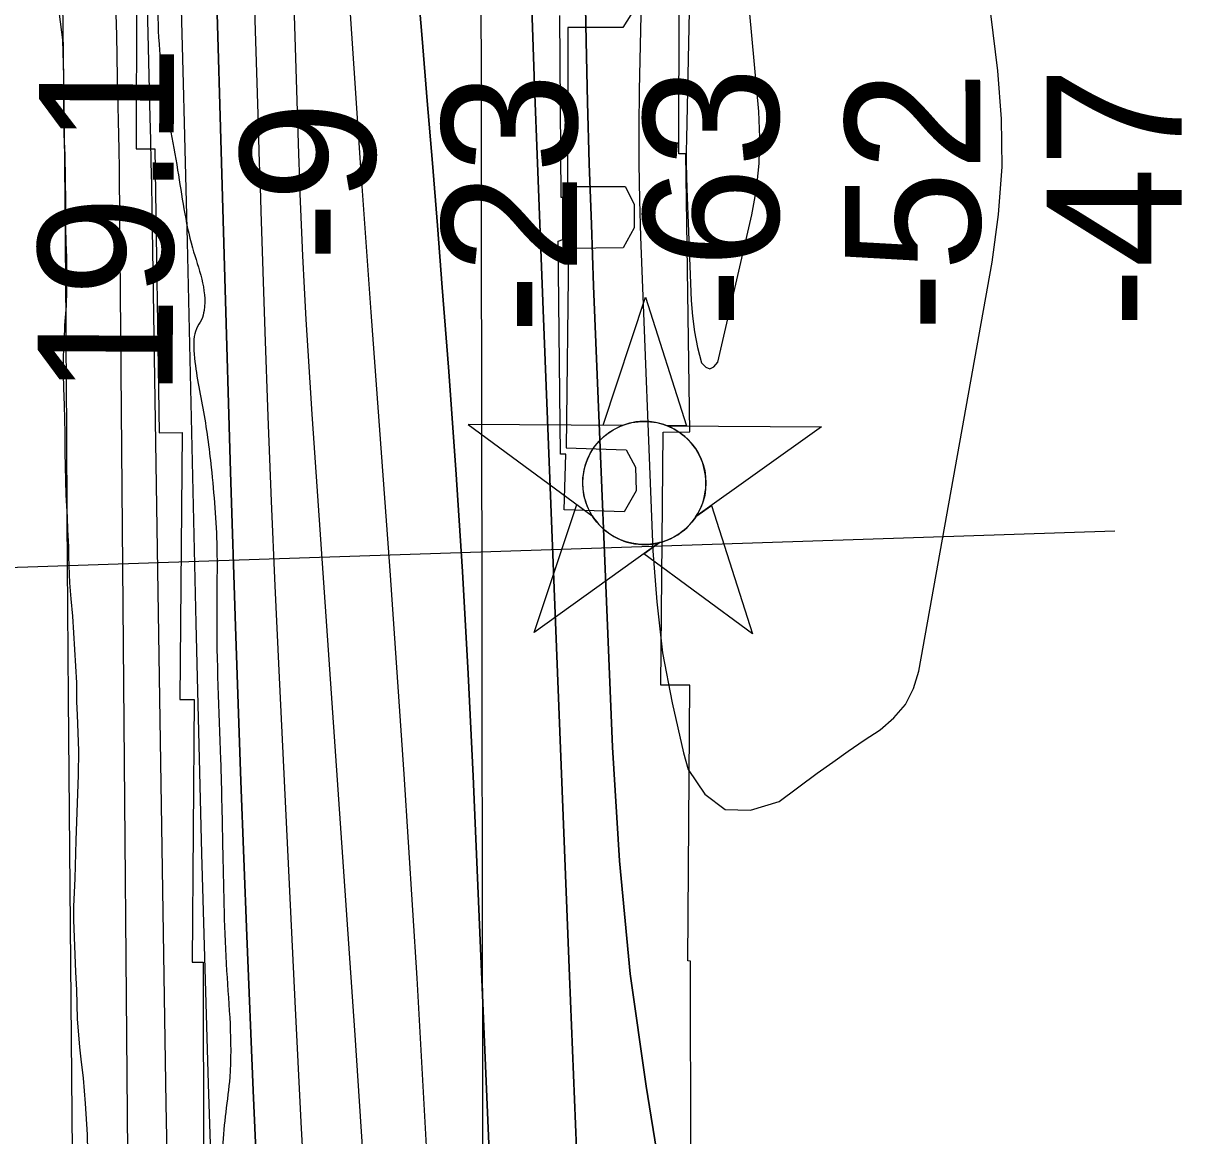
# Model space of a CAD drawing. Extents: x 3313447 to 3351316, y 703786 to 729172.
# Drawn here: x 3322607 to 3323182, y 720014 to 720566 of the extents above; entities that cross this region are included whole.
import ezdxf

# ---------------------------------------------------------------- set-up
doc = ezdxf.new("R2010")
doc.units = 0
for name, color, linetype in [('V-CHAN-DOCK', 7, 'Continuous'), ('V-CHAN-NAID', 7, 'Continuous'), ('V-GRID-MAJR', 7, 'Continuous'), ('V-RIVR-EDGE', 7, 'Continuous'), ('V-RIVR-RANG', 7, 'Continuous'), ('V-RRAP-RVMT', 7, 'Continuous'), ('V-SITE-VEGE', 7, 'Continuous'), ('V-TOPO-DPTH', 7, 'Continuous'), ('V-TOPO-MAJR', 7, 'Continuous'), ('V-TOPO-MINR', 7, 'Continuous'), ('V-TOPO-WATR', 7, 'Continuous')]:
    doc.layers.add(name, color=color, linetype=linetype)

msp = doc.modelspace()

# ---------------------------------------------------------------- linework, layer by layer
at = {"layer": 'V-CHAN-DOCK'}
for points in [[(3322905, 720323.43), (3322875.1, 720324.42), (3322876, 720352.03), (3322873.36, 720352.12), (3322872.27, 720457.63), (3322874.54, 720458.53), (3322874.6, 720479.37), (3322873.69, 720479.37), (3322873.02, 720569.53)], [(3322910.18, 720573.06), (3322904.27, 720563.56), (3322877.08, 720563.63), (3322876.88, 720484.8), (3322905.42, 720484.72), (3322909.93, 720476.1), (3322909.9, 720464.32), (3322904.43, 720454.37), (3322877.25, 720453.99), (3322876.09, 720355.22), (3322905.99, 720354.24), (3322910.5, 720345.62), (3322910.92, 720333.84), (3322905, 720323.43)]]:
    msp.add_lwpolyline(points, dxfattribs=at)
at = {"layer": 'V-CHAN-NAID'}
for points in [[(3322904.07, 720366.3), (3322894.48, 720366.37), (3322915.6, 720429.85), (3322935.83, 720366.08), (3322926.24, 720366.14), (3322924.67, 720366.72), (3322922.57, 720367.34), (3322920.53, 720367.79), (3322918.49, 720368.1), (3322917.33, 720368.21), (3322915.79, 720368.3), (3322914.07, 720368.29), (3322912.7, 720368.22), (3322910.79, 720368.02), (3322909.43, 720367.8), (3322907.65, 720367.42), (3322906.12, 720367), (3322905.08, 720366.67)], [(3322904.07, 720366.3), (3322827.58, 720366.84), (3322889.14, 720321.44), (3322888.03, 720323.35), (3322887.22, 720324.98), (3322886.39, 720326.95), (3322885.7, 720329), (3322885.33, 720330.33), (3322884.97, 720331.95), (3322884.73, 720333.4), (3322884.54, 720334.99), (3322884.43, 720336.73), (3322884.42, 720338.31), (3322884.52, 720340.39), (3322884.71, 720342), (3322885.1, 720344.21), (3322885.58, 720346.13), (3322886.18, 720348.02), (3322886.84, 720349.7), (3322887.56, 720351.28), (3322888.38, 720352.82), (3322889.44, 720354.56), (3322890.47, 720356.03), (3322891.47, 720357.3), (3322892.47, 720358.44), (3322893.78, 720359.78), (3322894.83, 720360.74), (3322896.55, 720362.14), (3322897.76, 720363.01), (3322899.45, 720364.08), (3322901.18, 720365.03), (3322902.63, 720365.71)], [(3322926.24, 720366.14), (3323002.73, 720365.6), (3322940.53, 720321.08), (3322941.44, 720322.57), (3322942.42, 720324.42), (3322943.14, 720326), (3322943.87, 720327.95), (3322944.42, 720329.74), (3322944.82, 720331.38), (3322945.18, 720333.39), (3322945.36, 720334.96), (3322945.49, 720337.17), (3322945.46, 720339.23), (3322945.27, 720341.45), (3322945, 720343.21), (3322944.51, 720345.44), (3322943.87, 720347.58), (3322943.12, 720349.56), (3322942.48, 720351.01), (3322941.47, 720352.92), (3322940.41, 720354.64), (3322939.19, 720356.34), (3322937.93, 720357.88), (3322936.66, 720359.25), (3322935.03, 720360.78), (3322933.28, 720362.19), (3322931.6, 720363.37), (3322929.71, 720364.5), (3322928.24, 720365.26)], [(3322922.5, 720308.17), (3322860.3, 720263.65), (3322881.42, 720327.13), (3322889.14, 720321.44), (3322889.77, 720320.48), (3322891.16, 720318.62), (3322892.37, 720317.2), (3322893.84, 720315.7), (3322895.23, 720314.45), (3322896.68, 720313.3), (3322898.08, 720312.31), (3322899.76, 720311.27), (3322901.48, 720310.36), (3322903.27, 720309.55), (3322904.71, 720308.99), (3322906.34, 720308.46), (3322908.57, 720307.9), (3322910.1, 720307.61), (3322912.12, 720307.36), (3322913.66, 720307.25), (3322915.52, 720307.23), (3322917.21, 720307.31), (3322918.92, 720307.48), (3322920.82, 720307.8)], [(3322940.53, 720321.08), (3322948.33, 720326.66), (3322968.55, 720262.88), (3322914.7, 720302.59), (3322922.5, 720308.17), (3322924.17, 720308.65), (3322925.78, 720309.21), (3322927.94, 720310.12), (3322929.67, 720311.01), (3322931.54, 720312.12), (3322933.28, 720313.33), (3322934.83, 720314.58), (3322936.12, 720315.75), (3322937.5, 720317.17), (3322938.7, 720318.57), (3322939.82, 720320.04)]]:
    msp.add_lwpolyline(points, close=True, dxfattribs=at)
msp.add_circle((3322914.95, 720337.77), 30.54, dxfattribs=at)
at = {"layer": 'V-GRID-MAJR'}
msp.add_spline([(3322840.1, 715233.37), (3322833.04, 721295.04), (3322825.99, 727356.73), (3322825.99, 727358.64)], degree=3, dxfattribs=at)
at = {"layer": 'V-RIVR-EDGE'}
msp.add_spline([(3322665.99, 720960.14), (3322668.37, 720919.1), (3322672.5, 720912.87), (3322675.36, 720894.21), (3322679.86, 720870.99), (3322684.33, 720834.92), (3322683.03, 720810.05), (3322682.56, 720791.4), (3322680.83, 720758.66), (3322677.45, 720735.88), (3322675.35, 720723.45), (3322672.82, 720707.7), (3322671.06, 720665.02), (3322673.06, 720636), (3322673.36, 720587.92), (3322676.13, 720536.1), (3322683.48, 720492.97), (3322690.85, 720454.41), (3322696.58, 720423.31), (3322695.32, 720418.75), (3322692.82, 720414.2), (3322691.55, 720403.42), (3322696.04, 720374.81), (3322700.11, 720345.38), (3322702.92, 720305.58), (3322702.84, 720273.66), (3322704.73, 720200.71), (3322705.86, 720154.28), (3322707.79, 720095.84), (3322709.31, 720043.19), (3322705.91, 720008.39), (3322707.1, 719986), (3322709.07, 719943.3), (3322709.81, 719908.49), (3322715.01, 719832.62), (3322712.5, 719824.75), (3322711.25, 719820.2), (3322712.04, 719802.79), (3322714.48, 719784.96), (3322719.42, 719773.75), (3322723.1, 719751.78), (3322721.78, 719721.11), (3322717.97, 719689.2), (3322713.3, 719645.69), (3322712.86, 719632.43), (3322714.07, 719619.17), (3322715.7, 719606.73), (3322720.64, 719593.87), (3322728.89, 719580.17), (3322732.6, 719570.21), (3322732.15, 719556.12), (3322730.89, 719550.73), (3322727.57, 719546.18), (3322730.87, 719539.96), (3322732.9, 719526.27), (3322732.01, 719498.09), (3322729.1, 719494.78), (3322723.71, 719493.97), (3322716.22, 719485.28), (3322709.99, 719477.42), (3322707.89, 719466.65), (3322707.83, 719443.85), (3322712.31, 719409.86), (3322714.28, 719367.99), (3322715.87, 719341.87), (3322716.27, 719338.14), (3322724.12, 719327.76), (3322731.12, 719308.67), (3322731.89, 719282.56), (3322733.03, 719239.87), (3322737.1, 719209.6), (3322740.75, 719180.16), (3322740.66, 719142.03), (3322737.65, 719099.34), (3322733.46, 719079.04), (3322731.38, 719075.73), (3322730.06, 719045.48), (3322729.57, 719016.05), (3322726.98, 718972.54), (3322726.48, 718940.62), (3322724.73, 718904.15), (3322722.18, 718876.39), (3322722.54, 718854.84), (3322724.15, 718834.52), (3322727.43, 718821.25), (3322731.95, 718804.66), (3322734.8, 718786), (3322735.61, 718774.81), (3322735.16, 718761.13), (3322730.53, 718732.54), (3322722.95, 718686.55), (3322716.27, 718665.02), (3322708.76, 718646.38), (3322707.08, 718637.68), (3322705.8, 718621.94), (3322707.8, 718594.16), (3322706.88, 718555.62), (3322708.02, 718514.58), (3322710.39, 718468.57), (3322714, 718419.23), (3322720.52, 718374.04), (3322726.26, 718347.08), (3322729.13, 718336.71), (3322728.71, 718331.74), (3322724.54, 718323.88), (3322722.45, 718317.25), (3322722.03, 718313.94), (3322722.43, 718308.13), (3322727.39, 718301.07), (3322727.35, 718285.32), (3322724.45, 718285.33), (3322723.62, 718284.5), (3322721.02, 718238.92), (3322722.19, 718212.39), (3322717.62, 718204.11), (3322714.69, 718195.83), (3322714.26, 718188.37), (3322712.16, 718175.94), (3322712.08, 718145.27), (3322710.77, 718119.16), (3322712.35, 718085.16), (3322712.7, 718059.05), (3322708.08, 718035.85), (3322705.94, 718008.09), (3322704.22, 717981.56), (3322707.05, 717955.44), (3322704.95, 717943.01), (3322701.18, 717925.2), (3322701.15, 717916.08), (3322701.55, 717908.62), (3322708.56, 717894.1), (3322710.2, 717885.39), (3322710.57, 717869.64), (3322705.46, 717813.28), (3322704.97, 717783.85), (3322703.72, 717781.37), (3322701.23, 717779.72), (3322702.81, 717748.21), (3322704.37, 717706.76), (3322703.01, 717662.83), (3322703.78, 717636.71), (3322704.97, 717615.16), (3322708.64, 717593.18), (3322715.2, 717563.32), (3322715.18, 717552.96), (3322711.4, 717536.39), (3322706.81, 717523.14), (3322706.39, 717518.58), (3322706.78, 717508.22), (3322705.49, 717489.98), (3322702.13, 717474.84)], degree=3, dxfattribs=at)
at = {"layer": 'V-RIVR-RANG'}
msp.add_line((3322368.72, 720288.24), (3323148.29, 720314.09), dxfattribs=at)
at = {"layer": 'V-RRAP-RVMT'}
for p, q in [((3322663.12, 720647.37), (3322662.94, 720503.45)), ((3322932.04, 720500.94), (3322932.24, 720638.97)), ((3322662.94, 720503.45), (3322672.24, 720503.54)), ((3322672.24, 720503.54), (3322674.24, 720362.61)), ((3322935.6, 720500.96), (3322932.04, 720500.94)), ((3322937.43, 720363.2), (3322935.6, 720500.96)), ((3322674.24, 720362.61), (3322685.79, 720362.75)), ((3322685.79, 720362.75), (3322684.55, 720230.42)), ((3322923.09, 720237.49), (3322924.35, 720362.95)), ((3322924.35, 720362.95), (3322937.43, 720363.2)), ((3322937.54, 720237.49), (3322923.09, 720237.49)), ((3322936.45, 720100.74), (3322937.54, 720237.49)), ((3322684.55, 720230.42), (3322691.69, 720230.32)), ((3322691.69, 720230.32), (3322690.71, 720100.16)), ((3322690.71, 720100.16), (3322696.14, 720100.07)), ((3322696.14, 720100.07), (3322696.34, 719970.13)), ((3322937.9, 720100.69), (3322936.45, 720100.74)), ((3322937.95, 719969.79), (3322937.9, 720100.69))]:
    msp.add_line(p, q, dxfattribs=at)
at = {"layer": 'V-SITE-VEGE'}
for points in [[(3322624.79, 720570.24), (3322626.32, 720557.49), (3322626.86, 720539.26), (3322626.83, 720527.7), (3322626.98, 720510.64), (3322627.54, 720500.25), (3322627.88, 720476.92), (3322627.84, 720464.57), (3322628.02, 720456.92), (3322628.39, 720449.67), (3322628.35, 720433.4), (3322628.13, 720425.56), (3322627.33, 720415.95), (3322627.32, 720413.21), (3322626.91, 720407.92), (3322626.9, 720404.19), (3322626.7, 720400.08), (3322626.67, 720391.84), (3322626.85, 720384.79), (3322627.23, 720376.36), (3322627.58, 720362.43), (3322627.55, 720353.03), (3322628.09, 720331.85), (3322628.65, 720320.87), (3322628.83, 720314.6), (3322629.39, 720306.17)], [(3322629.39, 720306.17), (3322629.38, 720301.07), (3322629.93, 720288.33), (3322630.5, 720280.29), (3322631.26, 720271.66), (3322633.33, 720238.72), (3322633.31, 720229.31), (3322633.68, 720222.84), (3322634.23, 720205), (3322634.19, 720193.05), (3322632.93, 720160.51), (3322632.49, 720141.69), (3322631.87, 720127.77), (3322631.85, 720121.11), (3322632.76, 720095.23), (3322633.33, 720086.4), (3322633.68, 720072.09), (3322634.83, 720057.98), (3322635.4, 720052.09), (3322636.55, 720042.68)], [(3322636.55, 720042.68), (3322637.69, 720030.13), (3322638.63, 720014.64), (3322638.98, 719997.59)]]:
    msp.add_lwpolyline(points, dxfattribs=at)
at = {"layer": 'V-TOPO-DPTH'}
for points in [[(3322750.92, 718899.1), (3322742.84, 719523.97), (3322742.69, 719533.4), (3322742.5, 719542.82), (3322742.26, 719552.24), (3322741.97, 719561.66), (3322741.64, 719571.08), (3322741.29, 719580.49), (3322740.91, 719589.91), (3322740.51, 719599.33), (3322721.02, 720036.55), (3322717.78, 720113.21), (3322714.77, 720189.88), (3322712.11, 720266.56), (3322709.69, 720343.25), (3322706.87, 720439.47), (3322706.04, 720468.06), (3322705.2, 720496.64), (3322704.36, 720525.22), (3322703.51, 720553.8), (3322688.29, 721070.15)], [(3322750.92, 718899.1), (3322742.84, 719523.97), (3322742.69, 719533.4), (3322742.5, 719542.82), (3322742.26, 719552.24), (3322741.97, 719561.66), (3322741.64, 719571.08), (3322741.29, 719580.49), (3322740.91, 719589.91), (3322740.51, 719599.33), (3322721.02, 720036.55), (3322717.78, 720113.21), (3322714.77, 720189.88), (3322712.11, 720266.56), (3322709.69, 720343.25), (3322706.87, 720439.47), (3322706.04, 720468.06), (3322705.2, 720496.64), (3322704.36, 720525.22), (3322703.51, 720553.8), (3322688.29, 721070.15)], [(3322970.59, 719426.26), (3322983.58, 719538.72), (3322985.41, 719559.26), (3322986.51, 719579.81), (3322986.54, 719600.39), (3322915.87, 720038.64), (3322907.98, 720094.39), (3322902.67, 720150.44), (3322899.08, 720206.7), (3322889.8, 720435.61), (3322888.66, 720465.93), (3322887.65, 720496.24), (3322886.82, 720526.57), (3322886.12, 720556.89), (3322880.4, 720842.07)], [(3322880.4, 720842.07), (3322886.12, 720556.89), (3322886.82, 720526.57), (3322887.65, 720496.24), (3322888.66, 720465.93), (3322889.8, 720435.61), (3322899.08, 720206.7), (3322902.67, 720150.44), (3322907.98, 720094.39), (3322915.87, 720038.64), (3322986.54, 719600.39), (3322986.51, 719579.81), (3322985.41, 719559.26), (3322983.58, 719538.72), (3322970.59, 719426.26)], [(3322844.1, 719862.67), (3322830.02, 720192.39), (3322827.59, 720243.12), (3322824.8, 720293.82), (3322821.48, 720344.49), (3322817.82, 720395.14), (3322814.74, 720434.65), (3322812.31, 720465.53), (3322809.83, 720496.39), (3322807.29, 720527.26), (3322804.7, 720558.12), (3322790.67, 720723.07)], [(3322790.67, 720723.07), (3322804.7, 720558.12), (3322807.29, 720527.26), (3322809.83, 720496.39), (3322812.31, 720465.53), (3322814.74, 720434.65), (3322817.82, 720395.14), (3322821.48, 720344.49), (3322824.8, 720293.82), (3322827.59, 720243.12), (3322830.02, 720192.39), (3322844.1, 719862.67)], [(3322666.95, 720636.67), (3322669.77, 720519.01), (3322670.03, 720507.86), (3322670.26, 720496.72), (3322670.47, 720485.57), (3322670.66, 720474.42), (3322677.66, 720029.92), (3322679.05, 719955.02), (3322680.72, 719880.13), (3322682.81, 719805.25), (3322685.17, 719730.38), (3322688.37, 719637.3), (3322689.38, 719608.97), (3322690.44, 719580.65), (3322691.57, 719552.33), (3322692.75, 719524.01), (3322697.93, 719403.43)], [(3322741.15, 720574.95), (3322743.48, 720500.94), (3322743.61, 720496.55), (3322743.76, 720492.16), (3322744.12, 720481.19), (3322744.39, 720473.51), (3322744.7, 720465.83), (3322745.05, 720458.16), (3322745.43, 720450.48), (3322746.27, 720434.53), (3322747.13, 720418.88), (3322748.04, 720403.23), (3322749.03, 720387.59), (3322750.07, 720371.95), (3322771.41, 720063.96), (3322776.69, 719983.42)], [(3322741.15, 720574.95), (3322743.48, 720500.94), (3322743.61, 720496.55), (3322743.76, 720492.16), (3322744.12, 720481.19), (3322744.39, 720473.51), (3322744.7, 720465.83), (3322745.05, 720458.16), (3322745.43, 720450.48), (3322746.27, 720434.53), (3322747.13, 720418.88), (3322748.04, 720403.23), (3322749.03, 720387.59), (3322750.07, 720371.95), (3322771.41, 720063.96), (3322776.69, 719983.42)], [(3322863.78, 719085.37), (3322896.03, 719527.29), (3322897.49, 719553.66), (3322898.33, 719580.04), (3322898.25, 719606.44), (3322897.54, 719632.84), (3322892.3, 719751.06), (3322888.56, 719836.58), (3322884.9, 719922.1), (3322881.36, 720007.63), (3322877.89, 720093.16), (3322864.87, 720419.34), (3322863.37, 720457.82), (3322861.91, 720496.29), (3322860.52, 720534.77), (3322859.17, 720573.26)], [(3322859.17, 720573.26), (3322860.52, 720534.77), (3322861.91, 720496.29), (3322863.37, 720457.82), (3322864.87, 720419.34), (3322877.89, 720093.16), (3322881.36, 720007.63), (3322884.9, 719922.1), (3322888.56, 719836.58), (3322892.3, 719751.06), (3322897.54, 719632.84), (3322898.25, 719606.44), (3322898.33, 719580.04), (3322897.49, 719553.66), (3322896.03, 719527.29), (3322863.78, 719085.37)]]:
    msp.add_lwpolyline(points, dxfattribs=at)
at = {"layer": 'V-TOPO-MAJR'}
msp.add_lwpolyline([(3322920.33, 720888.92), (3322912.44, 720532.54), (3322912.21, 720514.36), (3322912.2, 720496.18), (3322912.52, 720478.01), (3322913.07, 720459.84), (3322919.21, 720304.1), (3322921.06, 720278.76), (3322924.03, 720253.6), (3322928.67, 720228.68), (3322934.43, 720203.94), (3322936.64, 720195.69), (3322945.01, 720183.39), (3322955.04, 720175.86), (3322967.58, 720175.49), (3322981.79, 720179.88), (3323000.67, 720193.79), (3323008.35, 720199.35), (3323016.09, 720204.83), (3323023.93, 720210.17), (3323031.83, 720215.43), (3323038.74, 720221.3), (3323044.45, 720227.97), (3323048.36, 720235.83), (3323051.07, 720244.48), (3323087.51, 720447.25), (3323090.67, 720470.91), (3323092.41, 720494.61), (3323092, 720518.37), (3323090.18, 720542.17), (3323070.72, 720701.17)], dxfattribs=at)
at = {"layer": 'V-TOPO-MINR'}
for points in [[(3322696.32, 721364.13), (3322723.22, 720520.61), (3322723.6, 720508.6), (3322723.99, 720496.6), (3322724.38, 720484.59), (3322724.77, 720472.58), (3322726.74, 720412.64), (3322728.22, 720370.67), (3322729.83, 720328.71), (3322731.64, 720286.75), (3322733.59, 720244.8), (3322741.59, 720080.62), (3322744.64, 720020.75), (3322747.86, 719960.89)], [(3322970.59, 719426.26), (3322983.58, 719538.72), (3322985.41, 719559.26), (3322986.51, 719579.81), (3322986.54, 719600.39), (3322915.87, 720038.64), (3322907.98, 720094.39), (3322902.67, 720150.44), (3322899.08, 720206.7), (3322889.8, 720435.61), (3322888.66, 720465.93), (3322887.65, 720496.24), (3322886.82, 720526.57), (3322886.12, 720556.89), (3322880.4, 720842.07)], [(3322679.76, 720776.26), (3322686.21, 720535.92), (3322686.73, 720516.3), (3322687.23, 720496.68), (3322687.7, 720477.06), (3322688.16, 720457.43), (3322692.45, 720268.24), (3322695.33, 720154.03), (3322698.6, 720039.83), (3322702.45, 719925.65), (3322706.68, 719811.48), (3322713.11, 719649.34), (3322714.46, 719614.95), (3322715.81, 719580.57), (3322717.14, 719546.18), (3322718.46, 719511.8), (3322719.67, 719480.16), (3322721.38, 719429.95)], [(3322790.67, 720723.07), (3322804.7, 720558.12), (3322807.29, 720527.26), (3322809.83, 720496.39), (3322812.31, 720465.53), (3322814.74, 720434.65), (3322817.82, 720395.14), (3322821.48, 720344.49), (3322824.8, 720293.82), (3322827.59, 720243.12), (3322830.02, 720192.39), (3322844.1, 719862.67)], [(3322938.56, 720634.86), (3322935.77, 720508.65), (3322935.68, 720502.39), (3322935.68, 720496.13), (3322935.79, 720489.87), (3322935.98, 720483.62), (3322938.17, 720428.25), (3322938.77, 720420.41), (3322939.77, 720412.64), (3322941.36, 720404.97), (3322943.34, 720397.36), (3322945.43, 720395.25), (3322947.48, 720394.39), (3322949.47, 720395.39), (3322951.42, 720397.63), (3322968.2, 720470.69), (3322970.49, 720483.41), (3322971.97, 720496.18), (3322972.22, 720509.04), (3322971.66, 720521.95), (3322959.19, 720658.5)], [(3322666.95, 720636.67), (3322669.77, 720519.01), (3322670.03, 720507.86), (3322670.26, 720496.72), (3322670.47, 720485.57), (3322670.66, 720474.42), (3322677.66, 720029.92), (3322679.05, 719955.02), (3322680.72, 719880.13), (3322682.81, 719805.25), (3322685.17, 719730.38), (3322688.37, 719637.3), (3322689.38, 719608.97), (3322690.44, 719580.65), (3322691.57, 719552.33), (3322692.75, 719524.01), (3322697.93, 719403.43)], [(3322652.52, 720580.92), (3322653.08, 720559.88), (3322653.57, 720538.84), (3322654.32, 720503.19), (3322654.38, 720499.97), (3322654.43, 720496.75), (3322654.47, 720493.53), (3322654.51, 720490.31), (3322660.58, 719772.77), (3322660.95, 719740.76), (3322661.45, 719708.75), (3322662.14, 719676.74), (3322662.97, 719644.73), (3322663.98, 719612.73), (3322665.11, 719580.73), (3322666.42, 719548.74), (3322667.84, 719516.75), (3322682.94, 719198.04)], [(3322626.3, 720576.4), (3322626.88, 720536.61), (3322627.38, 720496.81), (3322627.73, 720457.02), (3322627.99, 720417.22), (3322628.04, 720408.2), (3322628.28, 720363.9), (3322628.55, 720319.59), (3322628.88, 720275.29), (3322629.24, 720230.98), (3322634.79, 719592.92), (3322634.88, 719586.86), (3322634.99, 719580.81), (3322635.17, 719574.76), (3322635.38, 719568.71), (3322636.43, 719542.12), (3322637.29, 719522.79), (3322638.27, 719503.46), (3322639.45, 719484.14), (3322640.74, 719464.83), (3322645.11, 719404.18)], [(3322741.15, 720574.95), (3322743.48, 720500.94), (3322743.61, 720496.55), (3322743.76, 720492.16), (3322744.12, 720481.19), (3322744.39, 720473.51), (3322744.7, 720465.83), (3322745.05, 720458.16), (3322745.43, 720450.48), (3322746.27, 720434.53), (3322747.13, 720418.88), (3322748.04, 720403.23), (3322749.03, 720387.59), (3322750.07, 720371.95), (3322771.41, 720063.96), (3322776.69, 719983.42)], [(3322859.17, 720573.26), (3322860.52, 720534.77), (3322861.91, 720496.29), (3322863.37, 720457.82), (3322864.87, 720419.34), (3322877.89, 720093.16), (3322881.36, 720007.63), (3322884.9, 719922.1), (3322888.56, 719836.58), (3322892.3, 719751.06), (3322897.54, 719632.84), (3322898.25, 719606.44), (3322898.33, 719580.04), (3322897.49, 719553.66), (3322896.03, 719527.29), (3322863.78, 719085.37)], [(3322769.04, 720570.49), (3322771.49, 720533.49), (3322774, 720496.49), (3322776.6, 720459.5), (3322779.27, 720422.52), (3322788.65, 720294.41), (3322795.66, 720193.34), (3322802.13, 720092.25), (3322807.8, 719991.11), (3322812.93, 719889.93), (3322823.67, 719660.57), (3322825.21, 719620.4), (3322826.29, 719580.22), (3322826.68, 719540.02), (3322826.62, 719499.82), (3322826.51, 719488.74), (3322825.89, 719443)]]:
    msp.add_lwpolyline(points, dxfattribs=at)
at = {"layer": 'V-TOPO-WATR'}
msp.add_lwpolyline([(3322688.29, 721070.15), (3322703.51, 720553.8), (3322704.36, 720525.22), (3322705.2, 720496.64), (3322706.04, 720468.06), (3322706.87, 720439.47), (3322709.69, 720343.25), (3322712.11, 720266.56), (3322714.77, 720189.88), (3322717.78, 720113.21), (3322721.02, 720036.55), (3322740.51, 719599.33), (3322740.91, 719589.91), (3322741.29, 719580.49), (3322741.64, 719571.08), (3322741.97, 719561.66), (3322742.26, 719552.24), (3322742.5, 719542.82), (3322742.69, 719533.4), (3322742.84, 719523.97), (3322750.92, 718899.1)], dxfattribs=at)

# ---------------------------------------------------------------- texts
at = {"layer": 'V-RIVR-RANG'}
for s, rotation, p in [('19.1', 89.72833, (3322680.95, 720380.28)), ('-63', 90.0155, (3322981.53, 720414.61)), ('-47', 90.0155, (3323181.53, 720414.69)), ('-23', 90.0155, (3322881.53, 720411.66)), ('-52', 90.0155, (3323081.53, 720412.8)), ('-9', 90.0155, (3322781.52, 720447.49))]:
    msp.add_text(s, height=67, rotation=rotation, dxfattribs=at).set_placement(p)

doc.saveas('drawing.dxf')
